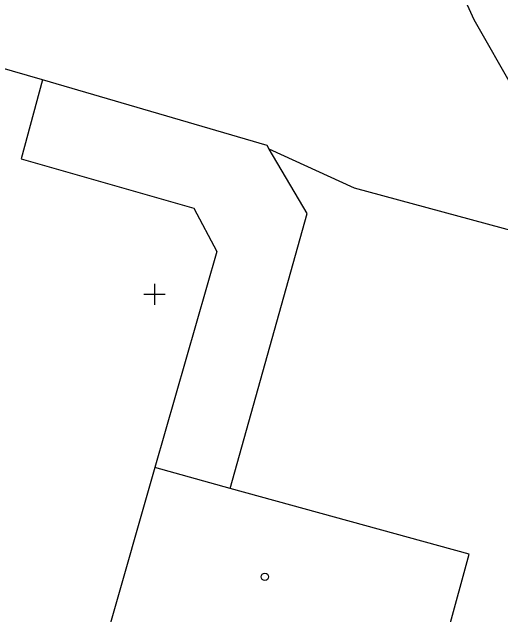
# Model space of a CAD drawing. Extents: x -702257 to -701487, y -1009871 to -1008841.
# Drawn here: x -701656.75 to -701633.6, y -1009140.19 to -1009111.64 of the extents above; entities that cross this region are included whole.
import ezdxf

# ---------------------------------------------------------------- set-up
doc = ezdxf.new("R2010")
doc.units = 0
for name, color, linetype in [('Z_hektometricka_sit', 7, 'Continuous'), ('Z_katastr_hranice', 7, 'Continuous'), ('Z_katastr_vnitrni_kresba', 7, 'Continuous'), ('Z_katastr_znacky_budov', 7, 'Continuous')]:
    doc.layers.add(name, color=color, linetype=linetype)

msp = doc.modelspace()

# ---------------------------------------------------------------- linework, layer by layer
at = {"layer": 'Z_hektometricka_sit'}
for p, q in [((-701650, -1009124.5), (-701650, -1009125.5)), ((-701650, -1009124.5), (-701650, -1009125.5)), ((-701650.5, -1009125), (-701649.5, -1009125)), ((-701650.5, -1009125), (-701649.5, -1009125))]:
    msp.add_line(p, q, dxfattribs=at)
at = {"layer": 'Z_katastr_hranice'}
for p, q in [((-701637.09, -1009107.23), (-701634.88, -1009111.98)), ((-701634.88, -1009111.98), (-701632.98, -1009115.34)), ((-701655.31, -1009114.85), (-701657.98, -1009114.07)), ((-701644.67, -1009117.95), (-701655.31, -1009114.85)), ((-701644.57, -1009118.12), (-701644.67, -1009117.95)), ((-701642.77, -1009121.18), (-701644.57, -1009118.12)), ((-701640.53, -1009119.97), (-701644.57, -1009118.12)), ((-701626.6, -1009123.77), (-701640.53, -1009119.97)), ((-701646.42, -1009134.19), (-701642.77, -1009121.18)), ((-701649.99, -1009133.21), (-701654.04, -1009147.37)), ((-701646.42, -1009134.19), (-701649.99, -1009133.21)), ((-701635.11, -1009137.3), (-701646.42, -1009134.19)), ((-701638.98, -1009151.42), (-701635.11, -1009137.3))]:
    msp.add_line(p, q, dxfattribs=at)
at = {"layer": 'Z_katastr_vnitrni_kresba'}
for p, q in [((-701655.31, -1009114.85), (-701656.31, -1009118.58)), ((-701656.31, -1009118.58), (-701648.14, -1009120.92)), ((-701648.14, -1009120.92), (-701647.06, -1009122.97)), ((-701647.06, -1009122.97), (-701649.99, -1009133.21))]:
    msp.add_line(p, q, dxfattribs=at)
at = {"layer": 'Z_katastr_znacky_budov'}
msp.add_circle((-701644.777, -1009138.379), 0.175, dxfattribs=at)

doc.saveas('drawing.dxf')
